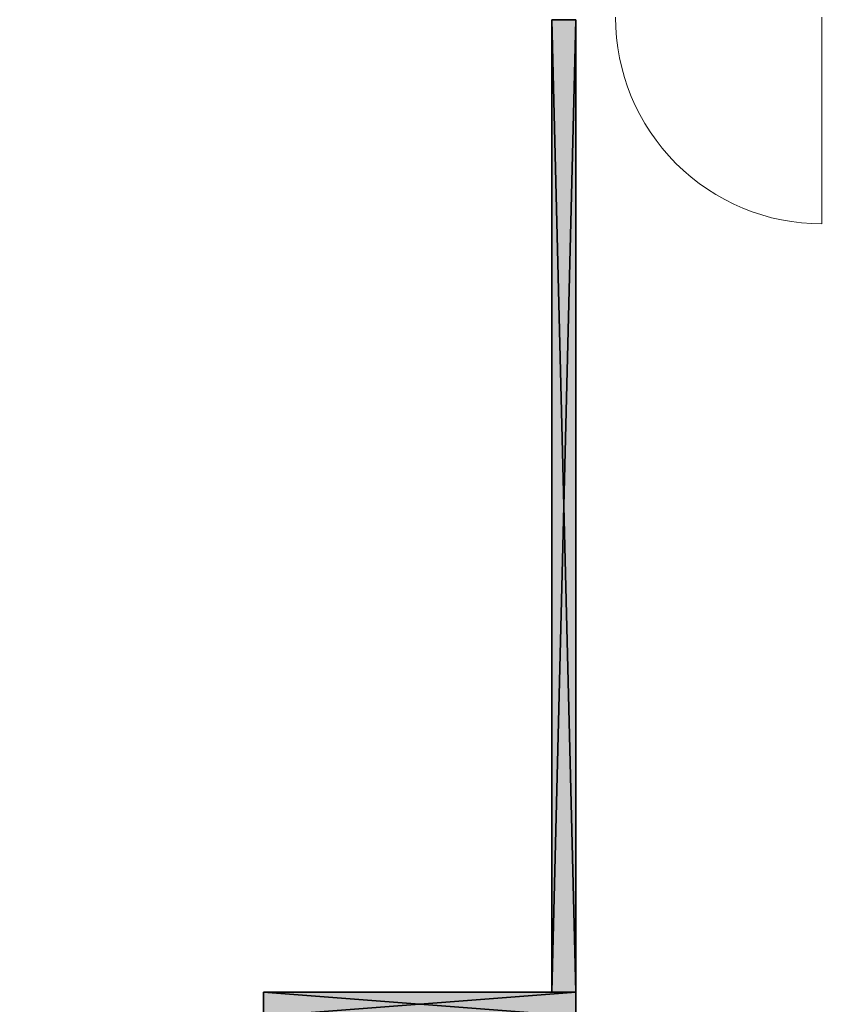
# Model space of a CAD drawing. Header units: inches. Extents: x 15 to 546804, y -66 to 267312.
# Tile 436 of 478: x 441402 to 444813, y 144710 to 148806. Entities that reach past the tile are written whole.
import ezdxf

# ---------------------------------------------------------------- set-up
doc = ezdxf.new("R2010")
doc.units = ezdxf.units.IN
doc.header["$MEASUREMENT"] = 0

msp = doc.modelspace()

# ---------------------------------------------------------------- hatches: boundary and pattern name
at = {"lineweight": 20}
h = msp.add_hatch(color=7, dxfattribs=at)
h.dxf.hatch_style = 1
h.paths.add_polyline_path([(443616.9, 144759.7), (443716.9, 144759.7), (443716.9, 148805.7), (443616.9, 148805.7)])
h = msp.add_hatch(color=7, dxfattribs=at)
h.dxf.hatch_style = 1
h.paths.add_polyline_path([(442517.1, 144659.7), (442417.1, 144659.7), (442417.1, 143069.5), (442449.9, 143069.5, -0.078484), (442517.1, 143071.3)])
h.paths.add_polyline_path([(443716.9, 144759.7), (443616.9, 144759.7), (442417.1, 144759.7), (442417.1, 144659.7), (442517.1, 144659.7), (443716.9, 144659.7)])

# ---------------------------------------------------------------- linework, layer by layer
at = {"color": 7, "lineweight": 20}
for p, q in [((444740.6, 148815.7, 300), (444740.6, 147956.7, 300)), ((443616.9, 148805.7, 300), (443616.9, 144759.7, 300)), ((443716.9, 144759.7, 300), (443716.9, 148805.7, 300)), ((443616.9, 144759.7, 300), (443716.9, 144759.7, 300))]:
    msp.add_line(p, q, dxfattribs=at)
at = {"color": 7}
for p, q in [((443616.9, 148805.7, 300), (443616.9, 144759.7, 300)), ((443716.9, 148805.7, 300), (443616.9, 148805.7, 300)), ((443716.9, 148805.7, 3000), (443616.9, 148805.7, 3000)), ((443616.9, 148805.7, 3000), (443616.9, 144759.7, 3000)), ((443616.9, 148805.7, 300), (443616.9, 148805.7, 3000)), ((443716.9, 144759.7, 300), (443716.9, 148805.7, 300)), ((443716.9, 144759.7, 3000), (443716.9, 148805.7, 3000)), ((443716.9, 148805.7, 300), (443716.9, 148805.7, 3000)), ((443716.9, 144759.7, 300), (442417.1, 144759.7, 300)), ((442417.1, 144759.7, 300), (442417.1, 144659.7, 300)), ((443716.9, 144759.7, 3000), (442417.1, 144759.7, 3000)), ((442417.1, 144759.7, 3000), (442417.1, 144659.7, 3000)), ((442417.1, 144759.7, 300), (442417.1, 144759.7, 3000)), ((443616.9, 144759.7, 300), (443716.9, 144759.7, 300)), ((443616.9, 144759.7, 3000), (443716.9, 144759.7, 3000)), ((443616.9, 144759.7, 300), (443616.9, 144759.7, 3000)), ((443716.9, 144659.7, 300), (443716.9, 144759.7, 300)), ((443716.9, 144659.7, 3000), (443716.9, 144759.7, 3000)), ((443716.9, 144759.7, 300), (443716.9, 144759.7, 3000)), ((443716.9, 144759.7, 300), (443716.9, 144759.7, 3000))]:
    msp.add_line(p, q, dxfattribs=at)
at = {"color": 7, "lineweight": 20}
for centre in [(444740.6, 148815.7, 300), (444740.6, 148815.7), (444740.6, 148815.7), (444740.6, 148815.7)]:
    msp.add_ellipse(centre, major_axis=(0, 859.5), ratio=0.999391, start_param=1.570796, end_param=3.141593, dxfattribs=at)
for points, invisible_edges in [([(450267.1, 156655.7, 300), (437267.1, 142255.7, 300), (437267.1, 156655.7, 300)], 1), ([(442517.1, 136807.1, 300), (450267.1, 156655.7, 300), (444817.1, 136807.1, 300)], 3)]:
    msp.add_3dface(points, dxfattribs=dict(at, invisible_edges=invisible_edges))

# ---------------------------------------------------------------- meshes
at = {"color": 7}
mesh = msp.add_polyface(dxfattribs=at)
corners = [(443616.9, 148805.7, 300), (443716.9, 144759.7, 300), (443616.9, 144759.7, 300), (443716.9, 148805.7, 300)]
mesh.append_faces([[corners[k] for k in face] for face in [(0, 1, 2), (1, 0, 3)]], dxfattribs={"vtx0": -1, "color": 7})
mesh = msp.add_polyface(dxfattribs=at)
corners = [(443716.9, 148805.7, 3000), (443616.9, 144759.7, 3000), (443716.9, 144759.7, 3000), (443616.9, 148805.7, 3000)]
mesh.append_faces([[corners[k] for k in face] for face in [(0, 1, 2), (1, 0, 3)]], dxfattribs={"vtx0": -1, "color": 7})
mesh = msp.add_polyface(dxfattribs=at)
corners = [(443616.9, 148805.7, 300), (443716.9, 148805.7, 3000), (443716.9, 148805.7, 300), (443616.9, 148805.7, 3000)]
mesh.append_faces([[corners[k] for k in face] for face in [(0, 1, 2), (1, 0, 3)]], dxfattribs={"vtx0": -1, "color": 7})
mesh = msp.add_polyface(dxfattribs=at)
corners = [(443616.9, 144759.7, 300), (443616.9, 148805.7, 3000), (443616.9, 148805.7, 300), (443616.9, 144759.7, 3000)]
mesh.append_faces([[corners[k] for k in face] for face in [(0, 1, 2), (1, 0, 3)]], dxfattribs={"vtx0": -1, "color": 7})
mesh = msp.add_polyface(dxfattribs=at)
corners = [(443716.9, 148805.7, 3000), (443716.9, 144759.7, 300), (443716.9, 148805.7, 300), (443716.9, 144759.7, 3000)]
mesh.append_faces([[corners[k] for k in face] for face in [(0, 1, 2), (1, 0, 3)]], dxfattribs={"vtx0": -1, "color": 7})
mesh = msp.add_polyface(dxfattribs=at)
corners = [(442417.1, 144659.7, 300), (443716.9, 144759.7, 300), (443716.9, 144659.7, 300), (442417.1, 144759.7, 300)]
mesh.append_faces([[corners[k] for k in face] for face in [(0, 1, 2), (1, 0, 3)]], dxfattribs={"vtx0": -1, "color": 7})
mesh = msp.add_polyface(dxfattribs=at)
corners = [(442417.1, 144759.7, 3000), (443716.9, 144659.7, 3000), (443716.9, 144759.7, 3000), (442417.1, 144659.7, 3000)]
mesh.append_faces([[corners[k] for k in face] for face in [(0, 1, 2), (1, 0, 3)]], dxfattribs={"vtx0": -1, "color": 7})
mesh = msp.add_polyface(dxfattribs=at)
corners = [(442417.1, 144759.7, 3000), (443716.9, 144759.7, 300), (442417.1, 144759.7, 300), (443716.9, 144759.7, 3000)]
mesh.append_faces([[corners[k] for k in face] for face in [(0, 1, 2), (1, 0, 3)]], dxfattribs={"vtx0": -1, "color": 7})
mesh = msp.add_polyface(dxfattribs=at)
corners = [(442417.1, 144659.7, 300), (442417.1, 144759.7, 3000), (442417.1, 144759.7, 300), (442417.1, 144659.7, 3000)]
mesh.append_faces([[corners[k] for k in face] for face in [(0, 1, 2), (1, 0, 3)]], dxfattribs={"vtx0": -1, "color": 7})
mesh = msp.add_polyface(dxfattribs=at)
corners = [(443616.9, 144759.7, 3000), (443716.9, 144759.7, 300), (443716.9, 144759.7, 3000), (443616.9, 144759.7, 300)]
mesh.append_faces([[corners[k] for k in face] for face in [(0, 1, 2), (1, 0, 3)]], dxfattribs={"vtx0": -1, "color": 7})
mesh = msp.add_polyface(dxfattribs=at)
corners = [(443716.9, 144659.7, 3000), (443716.9, 144759.7, 300), (443716.9, 144759.7, 3000), (443716.9, 144659.7, 300)]
mesh.append_faces([[corners[k] for k in face] for face in [(0, 1, 2), (1, 0, 3)]], dxfattribs={"vtx0": -1, "color": 7})

doc.saveas('drawing.dxf')
